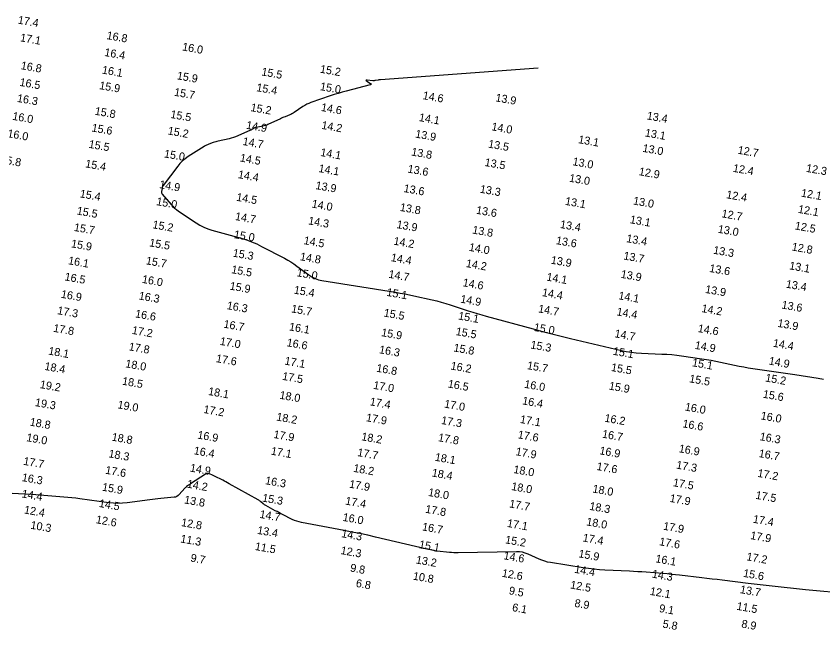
# Model space of a CAD drawing. Extents: x 988130 to 1132882, y 654656 to 841453.
# Drawn here: x 1033209 to 1033713, y 764631 to 765014 of the extents above; entities that cross this region are included whole.
import ezdxf

# ---------------------------------------------------------------- set-up
doc = ezdxf.new("R2010")
doc.units = 0
doc.layers.add('V-TOPO-MAJR', color=7, linetype='Continuous')
doc.layers.add('V-TOPO-SOUN', color=7, linetype='Continuous')

msp = doc.modelspace()

# ---------------------------------------------------------------- linework, layer by layer
at = {"layer": 'V-TOPO-MAJR'}
for points in [[(1033535.22, 764981.74), (1033436.84, 764974.51), (1033436.44, 764974.47), (1033436.03, 764974.42), (1033435.63, 764974.37), (1033435.23, 764974.3), (1033433.62, 764974), (1033433.22, 764973.93), (1033432.81, 764973.9), (1033432.41, 764973.89), (1033432, 764973.91), (1033428.32, 764974.22), (1033427.81, 764974.23), (1033427.61, 764974.13), (1033427.71, 764973.94), (1033428.13, 764973.64), (1033430.4, 764972.25), (1033430.81, 764971.92), (1033430.92, 764971.64), (1033430.73, 764971.41), (1033430.24, 764971.22), (1033415.23, 764967.35), (1033412.73, 764966.67), (1033410.24, 764965.95), (1033407.77, 764965.18), (1033405.31, 764964.37), (1033393.22, 764960.21), (1033391.93, 764959.72), (1033390.69, 764959.15), (1033389.48, 764958.49), (1033388.32, 764957.76), (1033382.75, 764953.96), (1033382.1, 764953.54), (1033381.42, 764953.16), (1033380.73, 764952.82), (1033380.01, 764952.52), (1033377.1, 764951.41), (1033376.38, 764951.13), (1033375.66, 764950.83), (1033374.95, 764950.51), (1033374.25, 764950.18), (1033366.44, 764946.44), (1033365.68, 764946.11), (1033364.9, 764945.83), (1033364.11, 764945.61), (1033363.3, 764945.45), (1033359.05, 764944.74), (1033358.72, 764944.67), (1033358.41, 764944.56), (1033358.11, 764944.43), (1033357.82, 764944.26), (1033356.69, 764943.54), (1033356.41, 764943.36), (1033356.12, 764943.19), (1033355.82, 764943.04), (1033355.51, 764942.9), (1033347.53, 764939.38), (1033346.21, 764938.84), (1033344.88, 764938.37), (1033343.52, 764937.97), (1033342.13, 764937.63), (1033335.29, 764936.17), (1033334.54, 764936), (1033333.79, 764935.79), (1033333.05, 764935.56), (1033332.31, 764935.3), (1033329.4, 764934.21), (1033328.68, 764933.92), (1033327.98, 764933.59), (1033327.29, 764933.23), (1033326.62, 764932.83), (1033316.54, 764926.44), (1033314.71, 764925.16), (1033313.02, 764923.73), (1033311.47, 764922.15), (1033310.05, 764920.42), (1033301.07, 764908.34), (1033300.81, 764907.95), (1033300.6, 764907.54), (1033300.44, 764907.1), (1033300.33, 764906.64), (1033299.99, 764904.77), (1033299.95, 764904.31), (1033300.02, 764903.88), (1033300.18, 764903.48), (1033300.43, 764903.1), (1033305.9, 764896.61), (1033306.95, 764895.44), (1033308.08, 764894.36), (1033309.27, 764893.36), (1033310.54, 764892.44), (1033321.6, 764885), (1033323.92, 764883.56), (1033326.34, 764882.33), (1033328.85, 764881.3), (1033331.45, 764880.47), (1033349.71, 764875.43), (1033353.01, 764874.42), (1033356.24, 764873.25), (1033359.4, 764871.91), (1033362.49, 764870.39), (1033376.76, 764862.93), (1033378.78, 764861.82), (1033380.75, 764860.64), (1033382.67, 764859.37), (1033384.55, 764858.03), (1033391.94, 764852.51), (1033393.84, 764851.26), (1033395.84, 764850.26), (1033397.96, 764849.51), (1033400.18, 764849.02), (1033446.21, 764841.68), (1033449.08, 764841.2), (1033451.95, 764840.68), (1033454.8, 764840.11), (1033457.65, 764839.5), (1033469.04, 764836.99), (1033471.87, 764836.32), (1033474.69, 764835.59), (1033477.49, 764834.78), (1033480.27, 764833.91), (1033491.52, 764830.2), (1033494.32, 764829.29), (1033497.14, 764828.43), (1033499.96, 764827.6), (1033502.8, 764826.8), (1033532.08, 764818.78), (1033537.92, 764817.21), (1033543.77, 764815.69), (1033549.63, 764814.23), (1033555.5, 764812.81), (1033587.18, 764805.33), (1033590.27, 764804.68), (1033593.39, 764804.18), (1033596.52, 764803.83), (1033599.68, 764803.63), (1033612.44, 764803.13), (1033615.55, 764802.97), (1033618.66, 764802.73), (1033621.76, 764802.4), (1033624.85, 764802), (1033637.54, 764800.16), (1033640.46, 764799.71), (1033643.37, 764799.22), (1033646.27, 764798.68), (1033649.16, 764798.09), (1033660.75, 764795.63), (1033663.63, 764795.05), (1033666.51, 764794.52), (1033669.41, 764794.04), (1033672.31, 764793.61), (1033683.95, 764792), (1033686.85, 764791.6), (1033689.76, 764791.18), (1033692.66, 764790.74), (1033695.57, 764790.3), (1033710.06, 764788.05), (1033713.42, 764787.5)], [(1033720.74, 764654.05), (1033711.48, 764654.93), (1033709.16, 764655.16), (1033706.85, 764655.39), (1033704.53, 764655.62), (1033702.22, 764655.86), (1033681.39, 764658.02), (1033677.63, 764658.42), (1033673.87, 764658.84), (1033670.12, 764659.28), (1033666.36, 764659.74), (1033650.23, 764661.75), (1033647.04, 764662.14), (1033643.85, 764662.53), (1033640.66, 764662.91), (1033637.47, 764663.28), (1033623.53, 764664.88), (1033620.92, 764665.17), (1033618.32, 764665.44), (1033615.71, 764665.68), (1033613.1, 764665.9), (1033602.65, 764666.73), (1033600.04, 764666.93), (1033597.42, 764667.1), (1033594.81, 764667.26), (1033592.19, 764667.4), (1033576.9, 764668.13), (1033573.49, 764668.35), (1033570.08, 764668.65), (1033566.68, 764669.05), (1033563.3, 764669.54), (1033542.96, 764672.77), (1033541.11, 764673.13), (1033539.3, 764673.61), (1033537.53, 764674.21), (1033535.79, 764674.94), (1033528.91, 764678.08), (1033527.17, 764678.77), (1033525.39, 764679.25), (1033523.57, 764679.52), (1033521.7, 764679.59), (1033485.18, 764678.97), (1033483.84, 764678.96), (1033482.5, 764678.99), (1033481.16, 764679.06), (1033479.82, 764679.16), (1033472.23, 764679.85), (1033472.02, 764679.87), (1033471.81, 764679.9), (1033471.61, 764679.94), (1033471.4, 764679.98), (1033470.58, 764680.17), (1033470.37, 764680.22), (1033470.16, 764680.26), (1033469.96, 764680.31), (1033469.75, 764680.35), (1033466.93, 764680.98), (1033466.4, 764681.1), (1033465.86, 764681.22), (1033465.32, 764681.34), (1033464.78, 764681.46), (1033433.61, 764688.71), (1033428.72, 764689.83), (1033423.81, 764690.88), (1033418.9, 764691.89), (1033413.97, 764692.85), (1033387.44, 764697.85), (1033385.93, 764698.19), (1033384.45, 764698.63), (1033383, 764699.18), (1033381.59, 764699.82), (1033375.49, 764702.87), (1033374.35, 764703.44), (1033373.22, 764704.03), (1033372.1, 764704.62), (1033370.98, 764705.22), (1033365.17, 764708.4), (1033364.73, 764708.65), (1033364.31, 764708.93), (1033363.9, 764709.22), (1033363.51, 764709.54), (1033361.97, 764710.84), (1033361.58, 764711.16), (1033361.17, 764711.45), (1033360.75, 764711.73), (1033360.32, 764711.98), (1033342.13, 764722.09), (1033341.16, 764722.63), (1033340.18, 764723.16), (1033339.19, 764723.69), (1033338.2, 764724.21), (1033333.02, 764726.9), (1033332.64, 764727.09), (1033332.25, 764727.28), (1033331.85, 764727.45), (1033331.46, 764727.62), (1033329.39, 764728.45), (1033329.22, 764728.5), (1033329.05, 764728.53), (1033328.88, 764728.54), (1033328.71, 764728.52), (1033327.73, 764728.37), (1033327.69, 764728.36), (1033327.65, 764728.34), (1033327.62, 764728.32), (1033327.59, 764728.3), (1033327.46, 764728.18), (1033327.43, 764728.15), (1033327.4, 764728.12), (1033327.37, 764728.1), (1033327.33, 764728.07), (1033318.05, 764721.92), (1033317.75, 764721.72), (1033317.44, 764721.51), (1033317.13, 764721.3), (1033316.83, 764721.1), (1033315.61, 764720.26), (1033315.31, 764720.05), (1033315.03, 764719.81), (1033314.77, 764719.56), (1033314.52, 764719.29), (1033311.05, 764715.3), (1033310.35, 764714.62), (1033309.57, 764714.11), (1033308.69, 764713.77), (1033307.74, 764713.59), (1033299.42, 764712.82), (1033297.71, 764712.65), (1033295.99, 764712.46), (1033294.28, 764712.26), (1033292.57, 764712.03), (1033278.56, 764710.15), (1033275.65, 764709.86), (1033272.75, 764709.76), (1033269.85, 764709.87), (1033266.94, 764710.18), (1033248.87, 764712.7), (1033246.38, 764713.02), (1033243.88, 764713.31), (1033241.38, 764713.56), (1033238.88, 764713.77), (1033228.85, 764714.54), (1033226.34, 764714.73), (1033223.84, 764714.91), (1033221.33, 764715.09), (1033218.82, 764715.25), (1033206.68, 764716.04)]]:
    msp.add_lwpolyline(points, dxfattribs=at)

# ---------------------------------------------------------------- texts
at = {"layer": 'V-TOPO-SOUN'}
for s, p in [('17.4 ', (1033209.92, 765009.63)), ('17.1 ', (1033211.35, 764998.59)), ('16.8 ', (1033265.39, 764999.96)), ('16.4 ', (1033263.99, 764989.41)), ('16.0 ', (1033312.6, 764992.87)), ('16.8 ', (1033211.78, 764981.17)), ('16.1 ', (1033262.49, 764978.42)), ('15.2 ', (1033398.67, 764978.98)), ('15.9 ', (1033309.29, 764974.83)), ('15.5 ', (1033362.1, 764977.27)), ('16.5 ', (1033211.01, 764970.74)), ('15.9 ', (1033260.79, 764968.71)), ('15.0 ', (1033398.72, 764968.07)), ('15.7 ', (1033307.56, 764964.56)), ('15.4 ', (1033358.96, 764967.42)), ('16.3 ', (1033209.43, 764960.73)), ('14.6 ', (1033462.85, 764962.44)), ('13.9 ', (1033508.28, 764961.07)), ('15.8 ', (1033257.99, 764952.69)), ('15.2 ', (1033355.34, 764954.96)), ('14.6 ', (1033399.31, 764955.06)), ('16.0 ', (1033206.5, 764949.53)), ('15.5 ', (1033305.25, 764950.67)), ('14.1 ', (1033460.48, 764948.75)), ('13.4 ', (1033602.83, 764949.77)), ('14.9 ', (1033352.55, 764943.94)), ('14.2 ', (1033399.59, 764943.88)), ('14.0 ', (1033505.81, 764942.98)), ('16.0 ', (1033203.43, 764938.7)), ('15.6 ', (1033256.04, 764942.26)), ('15.2 ', (1033303.6, 764940.37)), ('13.9 ', (1033458.18, 764938.43)), ('13.1 ', (1033601.66, 764939.14)), ('14.7 ', (1033350.38, 764933.79)), ('13.1 ', (1033560, 764934.94)), ('15.5 ', (1033254.2, 764932.03)), ('13.5 ', (1033503.73, 764932.17)), ('13.0 ', (1033600.16, 764929.52)), ('12.7 ', (1033659.62, 764928.35)), ('15.8 ', (1033199.02, 764922.51)), ('15.0 ', (1033301.25, 764926.05)), ('14.5 ', (1033348.67, 764923.5)), ('14.1 ', (1033398.93, 764926.92)), ('13.8 ', (1033455.71, 764927.22)), ('15.4 ', (1033252.04, 764919.83)), ('13.5 ', (1033501.54, 764920.67)), ('13.0 ', (1033556.45, 764921.15)), ('14.4 ', (1033347.45, 764913.1)), ('14.1 ', (1033397.76, 764916.88)), ('13.6 ', (1033453.43, 764916.57)), ('12.9 ', (1033597.86, 764914.94)), ('12.4 ', (1033656.62, 764917.03)), ('12.3 ', (1033702.32, 764917.02)), ('13.0 ', (1033554.32, 764910.88)), ('14.9 ', (1033298.29, 764906.88)), ('13.9 ', (1033395.91, 764906.23)), ('13.6 ', (1033450.93, 764904.39)), ('13.3 ', (1033498.55, 764903.97)), ('15.4 ', (1033248.64, 764901.08)), ('14.5 ', (1033346.4, 764898.95)), ('12.4 ', (1033652.47, 764900.52)), ('12.1 ', (1033699.18, 764901.55)), ('15.0 ', (1033296.44, 764896.22)), ('14.0 ', (1033393.52, 764894.73)), ('13.8 ', (1033448.6, 764892.6)), ('13.1 ', (1033551.77, 764896.4)), ('13.0 ', (1033594.28, 764896.62)), ('15.5 ', (1033246.75, 764890.37)), ('13.6 ', (1033496.19, 764890.85)), ('12.7 ', (1033649.54, 764888.63)), ('12.1 ', (1033697.29, 764891.41)), ('14.7 ', (1033345.64, 764886.92)), ('14.3 ', (1033391.32, 764884.2)), ('13.1 ', (1033592.26, 764884.91)), ('15.7 ', (1033244.98, 764880.09)), ('15.2 ', (1033294.06, 764881.75)), ('13.9 ', (1033446.52, 764881.86)), ('13.8 ', (1033493.83, 764878.47)), ('13.4 ', (1033548.63, 764881.94)), ('13.0 ', (1033647.21, 764878.97)), ('12.5 ', (1033695.3, 764881.03)), ('15.0 ', (1033344.88, 764875.61)), ('13.4 ', (1033590.06, 764873.09)), ('15.9 ', (1033243.18, 764869.88)), ('15.5 ', (1033292.02, 764870.48)), ('14.5 ', (1033388.48, 764871.85)), ('14.2 ', (1033444.61, 764871.53)), ('14.0 ', (1033491.69, 764867.65)), ('13.6 ', (1033546.11, 764871.85)), ('12.8 ', (1033693.39, 764867.9)), ('15.3 ', (1033344.19, 764864.04)), ('13.7 ', (1033588.25, 764862.25)), ('13.3 ', (1033644.31, 764865.85)), ('16.1 ', (1033241.35, 764859.28)), ('15.7 ', (1033289.91, 764859.24)), ('14.8 ', (1033386.19, 764861.78)), ('14.4 ', (1033442.95, 764861.21)), ('14.2 ', (1033489.83, 764857.53)), ('13.9 ', (1033542.87, 764859.63)), ('15.5 ', (1033343.29, 764853.71)), ('13.6 ', (1033641.89, 764854.46)), ('13.1 ', (1033691.8, 764856.11)), ('16.5 ', (1033239.16, 764849.19)), ('16.0 ', (1033287.51, 764847.64)), ('15.0 ', (1033384.14, 764851.77)), ('14.7 ', (1033441.5, 764850.82)), ('14.1 ', (1033540.15, 764849.08)), ('13.9 ', (1033586.58, 764850.8)), ('15.9 ', (1033342.25, 764843.43)), ('14.6 ', (1033487.84, 764845.53)), ('13.4 ', (1033689.69, 764844.66)), ('16.9 ', (1033236.86, 764838.33)), ('16.3 ', (1033285.47, 764837.28)), ('15.4 ', (1033382.34, 764840.93)), ('15.1 ', (1033440.24, 764839.5)), ('14.4 ', (1033537.4, 764839.39)), ('14.1 ', (1033585.11, 764837.39)), ('13.9 ', (1033639.29, 764841.36)), ('14.9 ', (1033486.37, 764835.31)), ('17.3 ', (1033234.58, 764828.08)), ('16.3 ', (1033340.47, 764831.21)), ('15.7 ', (1033380.7, 764829.21)), ('14.7 ', (1033534.97, 764829.21)), ('14.4 ', (1033583.94, 764827.34)), ('14.2 ', (1033637.01, 764829.4)), ('13.6 ', (1033687.02, 764831.64)), ('16.6 ', (1033283.2, 764826.09)), ('15.5 ', (1033438.5, 764826.62)), ('15.1 ', (1033485.01, 764824.75)), ('17.8 ', (1033232.05, 764817.07)), ('16.7 ', (1033338.42, 764819.65)), ('16.1 ', (1033379.35, 764817.97)), ('15.0 ', (1033532.25, 764817.61)), ('14.6 ', (1033634.69, 764816.93)), ('13.9 ', (1033684.47, 764820.16)), ('17.2 ', (1033281.2, 764815.76)), ('15.9 ', (1033436.95, 764814.37)), ('15.5 ', (1033483.5, 764815.02)), ('14.7 ', (1033582.68, 764813.65)), ('17.0 ', (1033336.12, 764808.91)), ('16.6 ', (1033377.88, 764808.06)), ('15.3 ', (1033530.18, 764806.66)), ('14.4 ', (1033681.64, 764807.76)), ('18.1 ', (1033228.98, 764802.84)), ('17.8 ', (1033279.22, 764805.51)), ('16.3 ', (1033435.6, 764803.67)), ('15.8 ', (1033482.1, 764804.8)), ('15.1 ', (1033581.69, 764802.71)), ('14.9 ', (1033632.81, 764806.42)), ('17.6 ', (1033333.7, 764798.12)), ('17.1 ', (1033376.54, 764796.6)), ('14.9 ', (1033679.03, 764796.62)), ('18.4 ', (1033226.57, 764793.24)), ('18.0 ', (1033277.1, 764794.89)), ('16.8 ', (1033433.88, 764792.13)), ('16.2 ', (1033480.3, 764793.52)), ('15.7 ', (1033528.03, 764793.76)), ('15.5 ', (1033580.49, 764792.58)), ('15.1 ', (1033631.11, 764795.56)), ('17.5 ', (1033375.08, 764787.07)), ('19.2 ', (1033223.7, 764781.89)), ('18.5 ', (1033275.06, 764784.02)), ('17.0 ', (1033431.96, 764781.43)), ('16.5 ', (1033478.55, 764782.27)), ('16.0 ', (1033526.31, 764782.09)), ('15.5 ', (1033629.35, 764785.52)), ('15.2 ', (1033676.85, 764786.03)), ('18.1 ', (1033328.83, 764777.6)), ('15.9 ', (1033579.14, 764780.98)), ('18.0 ', (1033373.39, 764775.24)), ('16.4 ', (1033525.02, 764771.73)), ('15.6 ', (1033675.34, 764775.88)), ('19.3 ', (1033220.64, 764770.67)), ('19.0 ', (1033272.22, 764769.25)), ('17.2 ', (1033325.9, 764766.34)), ('17.4 ', (1033429.8, 764771.14)), ('17.0 ', (1033476.27, 764769.73)), ('16.0 ', (1033626.63, 764767.89)), ('18.2 ', (1033371.42, 764761.64)), ('17.9 ', (1033427.45, 764761.2)), ('16.0 ', (1033673.98, 764762.35)), ('18.8 ', (1033217.38, 764758.46)), ('17.3 ', (1033474.36, 764759.48)), ('17.1 ', (1033523.63, 764760.11)), ('16.2 ', (1033576.41, 764760.91)), ('16.6 ', (1033625.13, 764757.4)), ('19.0 ', (1033215.3, 764748.74)), ('18.8 ', (1033268.56, 764749.07)), ('16.9 ', (1033322.09, 764750.36)), ('17.9 ', (1033369.65, 764750.71)), ('18.2 ', (1033424.53, 764749.3)), ('17.8 ', (1033472.47, 764748.73)), ('17.6 ', (1033522.24, 764750.53)), ('16.7 ', (1033574.9, 764750.94)), ('16.3 ', (1033673.39, 764749.34)), ('16.9 ', (1033622.83, 764741.81)), ('18.3 ', (1033266.58, 764738.63)), ('16.4 ', (1033319.84, 764740.54)), ('17.1 ', (1033368.02, 764740.32)), ('17.7 ', (1033422.03, 764739.42)), ('18.1 ', (1033470.44, 764736.49)), ('17.9 ', (1033520.94, 764739.97)), ('16.9 ', (1033573.26, 764740.54)), ('16.7 ', (1033672.76, 764738.81)), ('17.7 ', (1033213.35, 764733.97)), ('17.3 ', (1033621.2, 764731.61)), ('17.6 ', (1033264.56, 764728.39)), ('14.9 ', (1033317.44, 764729.75)), ('18.2 ', (1033419.5, 764729.57)), ('18.4 ', (1033468.52, 764726.67)), ('18.0 ', (1033519.52, 764728.82)), ('17.6 ', (1033571.48, 764730.72)), ('17.2 ', (1033671.96, 764726.42)), ('16.3 ', (1033212.44, 764723.79)), ('16.3 ', (1033364.43, 764721.85)), ('15.9 ', (1033262.55, 764717.8)), ('14.2 ', (1033315.53, 764719.71)), ('17.9 ', (1033416.9, 764719.68)), ('18.0 ', (1033518.2, 764718.2)), ('18.0 ', (1033568.92, 764716.68)), ('17.5 ', (1033619.2, 764720.59)), ('14.4 ', (1033212.35, 764713.6)), ('15.3 ', (1033362.57, 764711.01)), ('18.0 ', (1033466.24, 764714.5)), ('17.9 ', (1033617.14, 764710.78)), ('17.5 ', (1033670.76, 764712.72)), ('14.5 ', (1033260.58, 764707.62)), ('13.8 ', (1033313.83, 764709.83)), ('17.4 ', (1033414.49, 764709.12)), ('17.7 ', (1033516.88, 764707.35)), ('18.3 ', (1033566.98, 764705.82)), ('12.4 ', (1033213.82, 764703.57)), ('14.7 ', (1033360.93, 764700.78)), ('17.8 ', (1033464.46, 764704.01)), ('12.6 ', (1033258.68, 764697.45)), ('12.8 ', (1033311.94, 764695.68)), ('16.0 ', (1033412.85, 764698.92)), ('18.0 ', (1033565.06, 764696.12)), ('17.4 ', (1033669.13, 764697.77)), ('10.3 ', (1033217.83, 764694.01)), ('13.4 ', (1033359.45, 764690.81)), ('16.7 ', (1033462.46, 764692.98)), ('17.1 ', (1033515.53, 764695.16)), ('17.9 ', (1033613.05, 764693.4)), ('14.3 ', (1033412.02, 764688.74)), ('17.4 ', (1033562.79, 764686.09)), ('17.9 ', (1033667.52, 764687.55)), ('11.3 ', (1033311.49, 764685.43)), ('11.5 ', (1033358.03, 764680.73)), ('15.1 ', (1033460.52, 764681.87)), ('15.2 ', (1033514.34, 764684.89)), ('17.6 ', (1033610.62, 764683.7)), ('12.3 ', (1033411.59, 764678.18)), ('15.9 ', (1033560.16, 764676.15)), ('9.7', (1033317.79, 764673.49)), ('13.2 ', (1033458.58, 764672.31)), ('14.6 ', (1033513.35, 764674.93)), ('16.1 ', (1033608.22, 764673.03)), ('17.2 ', (1033665.09, 764674.28)), ('9.8', (1033417.51, 764667.28)), ('14.4 ', (1033557.56, 764666.49)), ('10.8 ', (1033456.71, 764662.2)), ('12.6 ', (1033512.32, 764663.99)), ('14.3 ', (1033606.04, 764663.5)), ('15.6 ', (1033663.02, 764663.96)), ('6.8', (1033421.09, 764657.67)), ('12.5 ', (1033554.99, 764656.7)), ('9.5', (1033516.66, 764653.05)), ('12.1 ', (1033604.74, 764652.7)), ('13.7 ', (1033661.04, 764653.77)), ('8.9', (1033557.62, 764645.24)), ('6.1', (1033518.7, 764642.56)), ('9.1', (1033610.51, 764641.97)), ('11.5 ', (1033658.92, 764643.37)), ('5.8', (1033612.69, 764632.25)), ('8.9', (1033661.91, 764632.3))]:
    msp.add_text(s, height=5, rotation=350, dxfattribs=at).set_placement(p)

doc.saveas('drawing.dxf')
